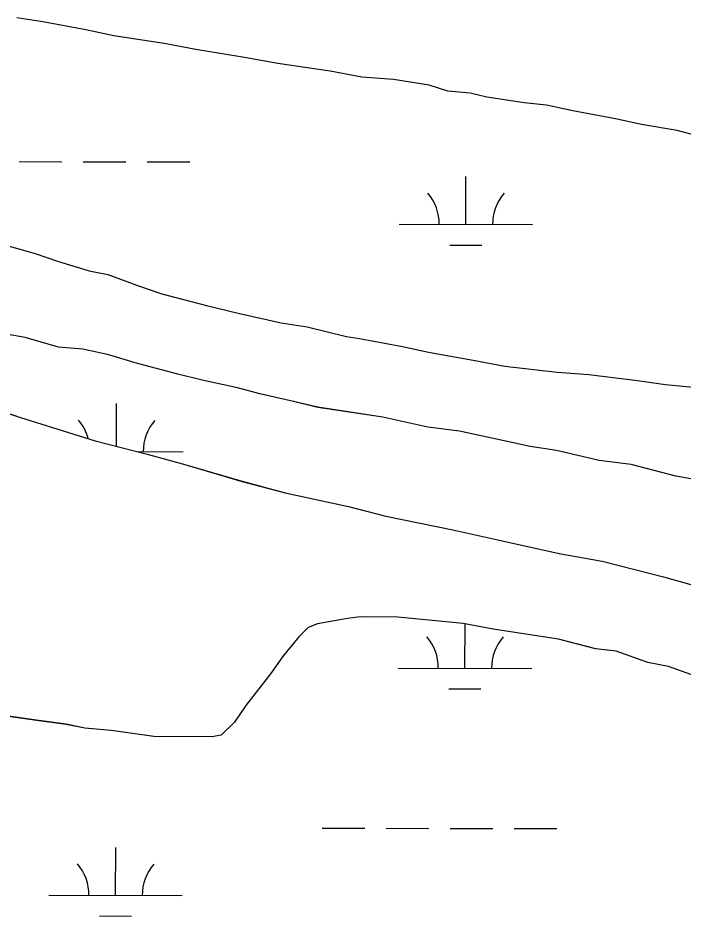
# Model space of a CAD drawing. Extents: x 3187622 to 3225504, y 800805 to 826213.
# Drawn here: x 3218310 to 3218809, y 823150 to 823823 of the extents above; entities that cross this region are included whole.
import ezdxf

# ---------------------------------------------------------------- set-up
doc = ezdxf.new("R2010")
doc.units = 0
doc.layers.add('V-SITE-VEGE', color=7, linetype='Continuous')
doc.layers.add('V-WETL-SWMP', color=7, linetype='Continuous')

msp = doc.modelspace()

# ---------------------------------------------------------------- linework, layer by layer
at = {"layer": 'V-SITE-VEGE'}
for p, q in [((3218328.97, 823820.19), (3218309.4, 823823.17)), ((3218361.11, 823814.3), (3218328.97, 823820.19)), ((3218382.07, 823809.9), (3218361.11, 823814.3)), ((3218419.81, 823803.95), (3218382.07, 823809.9)), ((3218443.57, 823799.53), (3218419.81, 823803.95)), ((3218479.91, 823793.59), (3218443.57, 823799.53)), ((3218505.06, 823789.16), (3218479.91, 823793.59)), ((3218544.21, 823783.2), (3218505.06, 823789.16)), ((3218567.96, 823778.77), (3218544.21, 823783.2)), ((3218591.75, 823777.15), (3218567.96, 823778.77)), ((3218618.3, 823772.71), (3218591.75, 823777.15)), ((3218632.26, 823768.38), (3218618.3, 823772.71)), ((3218649.05, 823766.82), (3218632.26, 823768.38)), ((3218661.62, 823763.91), (3218649.05, 823766.82)), ((3218689.57, 823759.45), (3218661.62, 823763.91)), ((3218706.36, 823757.89), (3218689.57, 823759.45)), ((3218725.92, 823753.51), (3218706.36, 823757.89)), ((3218758.06, 823747.61), (3218725.92, 823753.51)), ((3218777.62, 823743.23), (3218758.06, 823747.61)), ((3218804.17, 823738.78), (3218777.62, 823743.23)), ((3218820.93, 823734.43), (3218804.17, 823738.78)), ((3218292.44, 823655.34), (3218323.16, 823646.66)), ((3218323.16, 823646.66), (3218339.9, 823640.91)), ((3218339.9, 823640.91), (3218363.63, 823633.69)), ((3218363.63, 823633.69), (3218377.6, 823630.76)), ((3218377.6, 823630.76), (3218401.32, 823622.14)), ((3218401.32, 823622.14), (3218418.07, 823616.38)), ((3218418.07, 823616.38), (3218451.58, 823607.67)), ((3218451.58, 823607.67), (3218475.33, 823601.85)), ((3218475.33, 823601.85), (3218507.46, 823594.55)), ((3218507.46, 823594.55), (3218527.03, 823591.57)), ((3218315.57, 823583.73), (3218298.8, 823586.69)), ((3218527.03, 823591.57), (3218556.36, 823584.3)), ((3218340.7, 823576.5), (3218315.57, 823583.73)), ((3218556.36, 823584.3), (3218566.15, 823582.81)), ((3218566.15, 823582.81), (3218598.29, 823576.91)), ((3218358.89, 823574.94), (3218340.7, 823576.5)), ((3218378.45, 823570.55), (3218358.89, 823574.94)), ((3218598.29, 823576.91), (3218617.85, 823572.53)), ((3218617.85, 823572.53), (3218651.39, 823566.62)), ((3218397.99, 823564.77), (3218378.45, 823570.55)), ((3218651.39, 823566.62), (3218675.14, 823562.2)), ((3218430.11, 823556.07), (3218397.99, 823564.77)), ((3218675.14, 823562.2), (3218714.3, 823557.63)), ((3218448.26, 823551.71), (3218430.11, 823556.07)), ((3218714.3, 823557.63), (3218738.08, 823556.02)), ((3218738.08, 823556.02), (3218774.44, 823551.48)), ((3218474.81, 823545.86), (3218448.26, 823551.71)), ((3218491.56, 823541.51), (3218474.81, 823545.86)), ((3218774.44, 823551.48), (3218795.4, 823548.48)), ((3218795.4, 823548.48), (3218827.57, 823545.38)), ((3218516.71, 823535.67), (3218491.56, 823541.51)), ((3218282.91, 823533.64), (3218312.22, 823523.57)), ((3218534.87, 823531.3), (3218516.71, 823535.67)), ((3218583.79, 823523.85), (3218534.87, 823531.3)), ((3218312.22, 823523.57), (3218368.05, 823506.25)), ((3218617.33, 823516.54), (3218583.79, 823523.85)), ((3218641.09, 823513.52), (3218617.33, 823516.54)), ((3218674.62, 823506.21), (3218641.09, 823513.52)), ((3218368.05, 823506.25), (3218407.15, 823496.09)), ((3218694.18, 823501.83), (3218674.62, 823506.21)), ((3218713.75, 823498.84), (3218694.18, 823501.83)), ((3218745.88, 823491.55), (3218713.75, 823498.84)), ((3218407.15, 823496.09), (3218433.68, 823488.85)), ((3218769.65, 823488.53), (3218745.88, 823491.55)), ((3218433.68, 823488.85), (3218478.36, 823475.83)), ((3218803.17, 823479.82), (3218769.65, 823488.53)), ((3218826.92, 823475.4), (3218803.17, 823479.82)), ((3218478.36, 823475.83), (3218510.47, 823467.13)), ((3218510.47, 823467.13), (3218557.97, 823456.89)), ((3218557.97, 823456.89), (3218585.91, 823449.64)), ((3218585.91, 823449.64), (3218636.21, 823439.37)), ((3218636.21, 823439.37), (3218669.73, 823432.06)), ((3218669.73, 823432.06), (3218715.83, 823421.83)), ((3218715.83, 823421.83), (3218747.98, 823415.93)), ((3218747.98, 823415.93), (3218794.07, 823404.31)), ((3218794.07, 823404.31), (3218824.78, 823395.62)), ((3218557.19, 823372.91), (3218534.76, 823368.92)), ((3218567, 823374.22), (3218557.19, 823372.91)), ((3218595, 823373.96), (3218567, 823374.22)), ((3218610.39, 823372.41), (3218595, 823373.96)), ((3218643.95, 823369.3), (3218610.39, 823372.41)), ((3218527.73, 823366.18), (3218520.67, 823359.25)), ((3218534.76, 823368.92), (3218527.73, 823366.18)), ((3218666.31, 823364.9), (3218643.95, 823369.3)), ((3218715.23, 823357.44), (3218666.31, 823364.9)), ((3218520.67, 823359.25), (3218509.34, 823345.36)), ((3218743.17, 823350.18), (3218715.23, 823357.44)), ((3218758.55, 823348.64), (3218743.17, 823350.18)), ((3218509.34, 823345.36), (3218499.42, 823331.45)), ((3218782.27, 823340.02), (3218758.55, 823348.64)), ((3218797.64, 823337.08), (3218782.27, 823340.02)), ((3218829.73, 823325.58), (3218797.64, 823337.08)), ((3218499.42, 823331.45), (3218481, 823307.82)), ((3218481, 823307.82), (3218472.48, 823295.3)), ((3218324.11, 823296.68), (3218303.14, 823299.68)), ((3218346.47, 823293.68), (3218324.11, 823296.68)), ((3218360.45, 823290.74), (3218346.47, 823293.68)), ((3218380.03, 823289.16), (3218360.45, 823290.74)), ((3218472.48, 823295.3), (3218462.59, 823285.59)), ((3218412.19, 823284.66), (3218380.03, 823289.16)), ((3218455.58, 823284.26), (3218412.19, 823284.66)), ((3218462.59, 823285.59), (3218455.58, 823284.26))]:
    msp.add_line(p, q, dxfattribs=at)
at = {"layer": 'V-WETL-SWMP'}
for p, q in [((3218328.97, 823820.19), (3218309.4, 823823.17)), ((3218361.11, 823814.3), (3218328.97, 823820.19)), ((3218382.07, 823809.9), (3218361.11, 823814.3)), ((3218419.81, 823803.95), (3218382.07, 823809.9)), ((3218443.57, 823799.53), (3218419.81, 823803.95)), ((3218479.91, 823793.59), (3218443.57, 823799.53)), ((3218505.07, 823789.16), (3218479.91, 823793.59)), ((3218544.21, 823783.2), (3218505.07, 823789.16)), ((3218567.96, 823778.78), (3218544.21, 823783.2)), ((3218591.75, 823777.16), (3218567.96, 823778.78)), ((3218618.3, 823772.71), (3218591.75, 823777.16)), ((3218632.26, 823768.38), (3218618.3, 823772.71)), ((3218649.05, 823766.83), (3218632.26, 823768.38)), ((3218661.62, 823763.91), (3218649.05, 823766.83)), ((3218689.57, 823759.45), (3218661.62, 823763.91)), ((3218706.36, 823757.89), (3218689.57, 823759.45)), ((3218725.92, 823753.51), (3218706.36, 823757.89)), ((3218758.06, 823747.61), (3218725.92, 823753.51)), ((3218777.62, 823743.23), (3218758.06, 823747.61)), ((3218804.17, 823738.79), (3218777.62, 823743.23)), ((3218820.93, 823734.43), (3218804.17, 823738.79)), ((3218311.15, 823715.49), (3218343.15, 823715.43)), ((3218359.15, 823715.39), (3218391.15, 823715.33)), ((3218407.15, 823715.3), (3218439.15, 823715.23)), ((3218645.9, 823668.38), (3218645.97, 823704.38)), ((3218595.9, 823668.48), (3218695.9, 823668.28)), ((3218292.44, 823655.35), (3218323.16, 823646.66)), ((3218633.87, 823652.97), (3218657.87, 823652.93)), ((3218323.16, 823646.66), (3218339.9, 823640.91)), ((3218339.9, 823640.91), (3218363.63, 823633.69)), ((3218363.63, 823633.69), (3218377.6, 823630.76)), ((3218377.6, 823630.76), (3218401.32, 823622.14)), ((3218401.32, 823622.14), (3218418.07, 823616.38)), ((3218418.07, 823616.38), (3218451.58, 823607.67)), ((3218451.58, 823607.67), (3218475.33, 823601.85)), ((3218475.33, 823601.85), (3218507.46, 823594.56)), ((3218507.46, 823594.56), (3218527.03, 823591.57)), ((3218315.57, 823583.74), (3218298.8, 823586.69)), ((3218527.03, 823591.57), (3218556.36, 823584.3)), ((3218340.7, 823576.51), (3218315.57, 823583.74)), ((3218556.36, 823584.3), (3218566.14, 823582.81)), ((3218566.14, 823582.81), (3218598.29, 823576.91)), ((3218358.89, 823574.94), (3218340.7, 823576.51)), ((3218378.45, 823570.56), (3218358.89, 823574.94)), ((3218598.29, 823576.91), (3218617.84, 823572.53)), ((3218617.84, 823572.53), (3218651.39, 823566.62)), ((3218397.99, 823564.77), (3218378.45, 823570.56)), ((3218651.39, 823566.62), (3218675.14, 823562.2)), ((3218430.11, 823556.08), (3218397.99, 823564.77)), ((3218675.14, 823562.2), (3218714.3, 823557.64)), ((3218448.26, 823551.71), (3218430.11, 823556.08)), ((3218714.3, 823557.64), (3218738.08, 823556.02)), ((3218738.08, 823556.02), (3218774.43, 823551.48)), ((3218474.81, 823545.86), (3218448.26, 823551.71)), ((3218491.57, 823541.51), (3218474.81, 823545.86)), ((3218774.43, 823551.48), (3218795.4, 823548.48)), ((3218795.4, 823548.48), (3218827.57, 823545.39)), ((3218516.71, 823535.67), (3218491.57, 823541.51)), ((3218282.91, 823533.66), (3218312.21, 823523.59)), ((3218384.13, 823502.09), (3218384.19, 823534.1)), ((3218534.87, 823531.31), (3218516.71, 823535.67)), ((3218583.79, 823523.85), (3218534.87, 823531.31)), ((3218312.21, 823523.59), (3218368.04, 823506.27)), ((3218617.32, 823516.54), (3218583.79, 823523.85)), ((3218641.09, 823513.52), (3218617.32, 823516.54)), ((3218674.62, 823506.21), (3218641.09, 823513.52)), ((3218368.04, 823506.27), (3218407.15, 823496.11)), ((3218694.18, 823501.83), (3218674.62, 823506.21)), ((3218713.75, 823498.85), (3218694.18, 823501.83)), ((3218745.88, 823491.55), (3218713.75, 823498.85)), ((3218399.6, 823498.07), (3218434.12, 823498)), ((3218407.15, 823496.11), (3218433.68, 823488.86)), ((3218769.65, 823488.53), (3218745.88, 823491.55)), ((3218433.68, 823488.86), (3218478.35, 823475.85)), ((3218803.17, 823479.82), (3218769.65, 823488.53)), ((3218826.92, 823475.4), (3218803.17, 823479.82)), ((3218478.35, 823475.85), (3218510.47, 823467.15)), ((3218510.47, 823467.15), (3218557.97, 823456.91)), ((3218557.97, 823456.91), (3218585.9, 823449.65)), ((3218585.9, 823449.65), (3218636.2, 823439.38)), ((3218636.2, 823439.38), (3218669.73, 823432.07)), ((3218669.73, 823432.07), (3218715.83, 823421.84)), ((3218715.83, 823421.84), (3218747.97, 823415.95)), ((3218747.97, 823415.95), (3218794.06, 823404.32)), ((3218794.06, 823404.32), (3218824.78, 823395.64)), ((3218557.18, 823372.9), (3218534.74, 823368.91)), ((3218566.99, 823374.21), (3218557.18, 823372.9)), ((3218594.99, 823373.95), (3218566.99, 823374.21)), ((3218610.37, 823372.41), (3218594.99, 823373.95)), ((3218643.94, 823369.3), (3218610.37, 823372.41)), ((3218527.72, 823366.18), (3218520.65, 823359.24)), ((3218534.74, 823368.91), (3218527.72, 823366.18)), ((3218666.3, 823364.89), (3218643.94, 823369.3)), ((3218645.21, 823335.71), (3218645.28, 823369.03)), ((3218715.22, 823357.44), (3218666.3, 823364.89)), ((3218520.65, 823359.24), (3218509.33, 823345.35)), ((3218743.15, 823350.18), (3218715.22, 823357.44)), ((3218758.54, 823348.63), (3218743.15, 823350.18)), ((3218509.33, 823345.35), (3218499.4, 823331.44)), ((3218782.25, 823340.01), (3218758.54, 823348.63)), ((3218797.63, 823337.07), (3218782.25, 823340.01)), ((3218829.72, 823325.58), (3218797.63, 823337.07)), ((3218499.4, 823331.44), (3218480.98, 823307.82)), ((3218595.21, 823335.81), (3218695.21, 823335.61)), ((3218633.18, 823320.3), (3218657.18, 823320.26)), ((3218480.98, 823307.82), (3218472.47, 823295.3)), ((3218324.09, 823296.67), (3218303.12, 823299.67)), ((3218346.46, 823293.67), (3218324.09, 823296.67)), ((3218360.43, 823290.74), (3218346.46, 823293.67)), ((3218380.02, 823289.16), (3218360.43, 823290.74)), ((3218472.47, 823295.3), (3218462.58, 823285.59)), ((3218412.17, 823284.66), (3218380.02, 823289.16)), ((3218455.56, 823284.25), (3218412.17, 823284.66)), ((3218462.58, 823285.59), (3218455.56, 823284.25)), ((3218538.13, 823215.86), (3218570.13, 823215.79)), ((3218586.13, 823215.76), (3218618.13, 823215.69)), ((3218634.13, 823215.66), (3218666.13, 823215.6)), ((3218682.13, 823215.56), (3218714.13, 823215.5)), ((3218383.43, 823165.43), (3218383.51, 823201.43)), ((3218333.43, 823165.53), (3218433.43, 823165.33)), ((3218371.4, 823150.02), (3218395.4, 823149.98))]:
    msp.add_line(p, q, dxfattribs=at)
for centre, start, end in [((3218590.66, 823668.97), 359.11148, 40.65514), ((3218701.14, 823668.74), 139.11148, 180.65514), ((3218328.88, 823498.69), 15.08705, 40.65514), ((3218439.36, 823498.46), 139.11148, 180.65514), ((3218589.97, 823336.3), 359.11148, 40.65514), ((3218700.46, 823336.07), 139.11148, 180.65514), ((3218328.19, 823166.02), 359.11148, 40.65514), ((3218438.68, 823165.79), 139.11148, 180.65514)]:
    msp.add_arc(centre, 35.25, start, end, dxfattribs=at)

doc.saveas('drawing.dxf')
